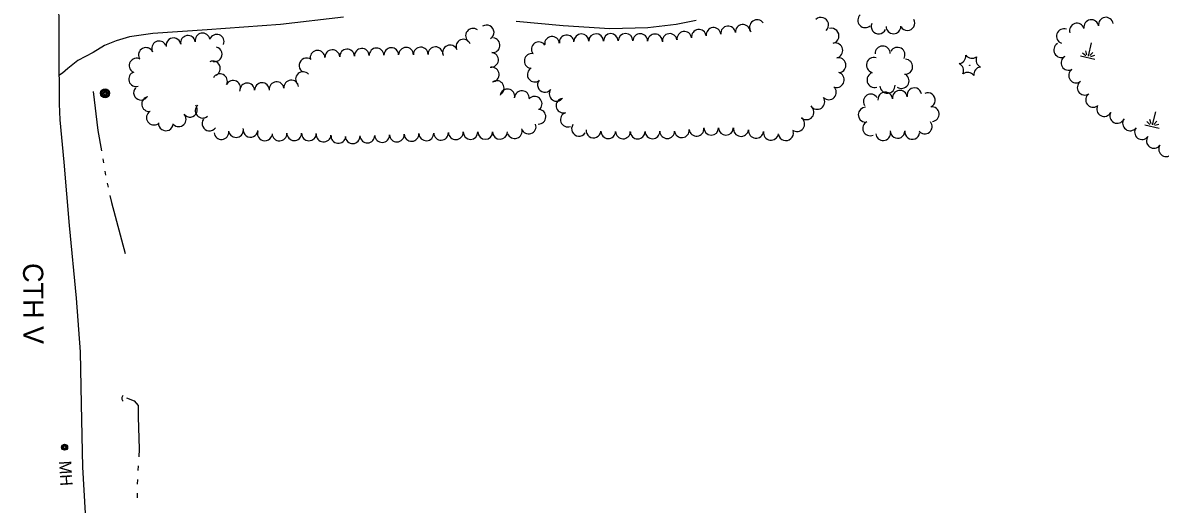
# Model space of a CAD drawing. Extents: x 588843 to 2552415, y 180129 to 269402.
# Drawn here: x 599236 to 599799, y 184010 to 184249 of the extents above; entities that cross this region are included whole.
import ezdxf

# ---------------------------------------------------------------- set-up
doc = ezdxf.new("R2010")
doc.units = 0
for name, color, linetype in [('E_DRN', 7, 'Continuous'), ('E_DWY', 7, 'Continuous'), ('E_LAND_TreeLine_P', 7, 'Continuous'), ('E_LAND_Vegetation', 7, 'Continuous'), ('E_MISCPROP', 7, 'Continuous'), ('E_RDWY', 7, 'Continuous'), ('E_RDWY_Text', 7, 'Continuous'), ('E_UTL_MH', 7, 'Continuous'), ('E_UTL_MH_Text', 7, 'Continuous'), ('E_WTR_P', 7, 'Continuous'), ('E_WTR_Wetland', 7, 'Continuous')]:
    doc.layers.add(name, color=color, linetype=linetype)

# ---------------------------------------------------------------- blocks, each defined once
blk = doc.blocks.new('CTRE_4')
at = {"layer": 'E_LAND_Vegetation'}
blk.add_circle((0, 0), 0.733, dxfattribs=at)
for centre, start, end in [((-45.4, -19.3), 340.2113, 65.9762), ((-39.3, 29.4), 280.2067, 5.9716), ((5.9, 49), 220.2113, 305.9762), ((45.4, 19.3), 160.2113, 245.9762), ((-5.9, -49), 40.2113, 125.9762), ((39.5, -29.6), 100.2511, 185.9272)]:
    blk.add_arc(centre, 25.8, start, end, dxfattribs=at)
blk = doc.blocks.new('MAR_3')
at = {"layer": 'E_WTR_Wetland'}
for p, q in [((-0.1, 48.7), (-0.1, 5.3)), ((-24, 0), (23.7, 0)), ((-20, 11.5), (-8.1, 4.8)), ((-4.5, 7.8), (-11.6, 20.2)), ((4.6, 7.8), (11.7, 20.2)), ((20, 11.5), (8.1, 4.8))]:
    blk.add_line(p, q, dxfattribs=at)
blk = doc.blocks.new('CULV2_4')
at = {"layer": 'E_DRN'}
blk.add_arc((65, 48), 80.7, 216.8699, 323.1301, dxfattribs=at)
blk = doc.blocks.new('POLE_3')
at = {"layer": 'E_MISCPROP'}
for radius in [14.6, 11, 7.32, 3.66]:
    blk.add_circle((0, 0), radius, dxfattribs=at)
blk = doc.blocks.new('MHO_3')
at = {"layer": 'E_UTL_MH'}
for centre, radius in [((0.3, -0.4), 9.84), ((0.3, -0.4), 7.98), ((0.2, -0.5), 6.35), ((0.1, -0.5), 3.97)]:
    blk.add_circle(centre, radius, dxfattribs=at)
blk = doc.blocks.new('MHT_3')
at = {"layer": 'E_UTL_MH_Text'}
blk.add_text('MH', height=39.37, dxfattribs=at).set_placement((-32.2, -19.7))

msp = doc.modelspace()

# ---------------------------------------------------------------- linework, layer by layer
at = {"layer": 'E_DWY'}
for points in [[(599395.18, 184251.51), (599364.05, 184247.93), (599327.64, 184245.23), (599300.89, 184243.47), (599289.21, 184241.83), (599282.64, 184239.78), (599276.87, 184237.5), (599271.29, 184234.1), (599263.64, 184230.13), (599258.74, 184226.1), (599256.17, 184223.86), (599254.38, 184222.69)], [(599569.68, 184249.92), (599559.73, 184247.99), (599545.69, 184246.29), (599526.97, 184245.73), (599503.81, 184247.2), (599480.54, 184249.34)]]:
    msp.add_lwpolyline(points, dxfattribs=at)
at = {"layer": 'E_LAND_TreeLine_P'}
for centre, radius, start, end in [((599631.38, 184247.7), 3.74, 313.6712, 133.6712), ((599653.26, 184250), 3.66, 132.8667, 312.8667), ((599772.31, 184247.8), 3.66, 9.2757, 189.2757), ((599459.21, 184242.33), 3.65, 53.3166, 233.3166), ((599465.95, 184243.99), 3.65, 303.0576, 123.0576), ((599570.96, 184241.82), 3.64, 8.1266, 188.1266), ((599578.19, 184242.73), 3.64, 6.0761, 186.0761), ((599585.44, 184243.5), 3.64, 6.0761, 186.0761), ((599592.69, 184244.27), 3.64, 6.0761, 186.0761), ((599599.75, 184246.49), 3.74, 35.7112, 215.7112), ((599636.51, 184242.27), 3.74, 284.7501, 104.7501), ((599659.88, 184246.91), 3.66, 156.0051, 336.0051), ((599667.2, 184247), 3.66, 180.8753, 0.8753), ((599674.11, 184248.6), 3.66, 210.4519, 30.4519), ((599751.55, 184242.1), 3.66, 71.0045, 251.0045), ((599757.98, 184244.87), 3.66, 17.4416, 197.4416), ((599765.08, 184246.62), 3.66, 9.2757, 189.2757), ((599303.92, 184236.08), 3.65, 26.582, 206.582), ((599311.02, 184237.59), 3.65, 9.6134, 189.6134), ((599318.21, 184238.8), 3.65, 9.5495, 189.5495), ((599325.4, 184240.01), 3.65, 9.5495, 189.5495), ((599332.41, 184239.35), 3.65, 338.9029, 158.9029), ((599454.5, 184236.92), 3.65, 23.242, 203.242), ((599468.89, 184237.63), 3.65, 263.8806, 83.8806), ((599498.29, 184238.34), 3.64, 5.4136, 185.4136), ((599505.54, 184239.03), 3.64, 5.4136, 185.4136), ((599512.81, 184239.64), 3.64, 0.4297, 180.4297), ((599520.1, 184239.69), 3.64, 0.4297, 180.4297), ((599527.39, 184239.75), 3.64, 0.4297, 180.4297), ((599534.68, 184239.8), 3.64, 0.4297, 180.4297), ((599541.97, 184239.69), 3.64, 358.9642, 178.9642), ((599549.25, 184239.56), 3.64, 358.9642, 178.9642), ((599556.52, 184239.76), 3.64, 8.1266, 188.1266), ((599563.74, 184240.79), 3.64, 8.1266, 188.1266), ((599297.4, 184232.81), 3.65, 26.582, 206.582), ((599331.44, 184233.16), 3.65, 257.3409, 77.3409), ((599382.33, 184231.43), 3.65, 2.4358, 182.4358), ((599389.62, 184231.74), 3.65, 2.4358, 182.4358), ((599396.91, 184232.05), 3.65, 2.4358, 182.4358), ((599404.2, 184232.36), 3.65, 2.4358, 182.4358), ((599411.49, 184232.61), 3.65, 1.1141, 181.1141), ((599418.78, 184232.75), 3.65, 1.1141, 181.1141), ((599426.07, 184232.89), 3.65, 1.1141, 181.1141), ((599433.37, 184233.03), 3.65, 1.1141, 181.1141), ((599440.66, 184233.18), 3.65, 1.1141, 181.1141), ((599447.8, 184234.05), 3.65, 23.242, 203.242), ((599468.12, 184230.38), 3.65, 263.8806, 83.8806), ((599491.78, 184235.63), 3.64, 35.4546, 215.4546), ((599638.38, 184235.04), 3.74, 281.9238, 101.9238), ((599661.86, 184233.5), 3.75, 1.0702, 181.0702), ((599669.17, 184232.85), 3.75, 330.3347, 150.3347), ((599750.17, 184235.27), 3.66, 119.9497, 299.9497), ((599292.76, 184227.55), 3.65, 60.2013, 240.2013), ((599330.55, 184226.13), 3.65, 295.633, 115.633), ((599376.82, 184227.64), 3.65, 51.7063, 231.7063), ((599488.27, 184229.84), 3.64, 79.0671, 259.0671), ((599639.92, 184227.73), 3.74, 281.9238, 101.9238), ((599657.6, 184227.86), 3.75, 74.371, 254.371), ((599672.94, 184227.02), 3.75, 266.6357, 86.6357), ((599753.82, 184228.92), 3.66, 119.9497, 299.9497), ((599292.53, 184220.86), 3.65, 107.5627, 287.5627), ((599334.03, 184219.86), 3.65, 333.1877, 153.1877), ((599375.1, 184220.84), 3.65, 41.6769, 221.6769), ((599468.48, 184223.12), 3.65, 275.6741, 95.6741), ((599489.74, 184223.1), 3.64, 117.5404, 297.5404), ((599639.11, 184220.5), 3.74, 254.371, 74.371), ((599657.86, 184220.44), 3.75, 106.3764, 286.3764), ((599671.16, 184219.99), 3.75, 235.936, 55.936), ((599757.59, 184222.64), 3.66, 124.9536, 304.9536), ((599340.54, 184216.57), 3.65, 333.1877, 153.1877), ((599347.51, 184215.27), 3.65, 1.0887, 181.0887), ((599354.8, 184215.41), 3.65, 1.0887, 181.0887), ((599362.07, 184215.89), 3.65, 6.5664, 186.5664), ((599369.32, 184216.73), 3.65, 6.5664, 186.5664), ((599470.93, 184216.45), 3.65, 301.8854, 121.8854), ((599494.78, 184217.98), 3.64, 140.3204, 320.3204), ((599635.17, 184214.4), 3.74, 226.4737, 46.4737), ((599664.23, 184217.63), 3.75, 182.8059, 2.8059), ((599761.79, 184216.63), 3.66, 124.9536, 304.9536), ((599294.97, 184214.16), 3.65, 139.0975, 319.0975), ((599298.94, 184208.53), 3.65, 98.8895, 278.8895), ((599476.17, 184212.29), 3.65, 349.5832, 169.5832), ((599483.4, 184211.46), 3.65, 356.4015, 176.4015), ((599489.7, 184208.64), 3.65, 318.1033, 138.1033), ((599500.57, 184213.56), 3.64, 144.4326, 324.4326), ((599503.97, 184207.74), 3.64, 99.5137, 279.5137), ((599629.45, 184209.66), 3.74, 214.1346, 34.1346), ((599655.99, 184209.82), 3.64, 32.0973, 212.0973), ((599663.18, 184210.77), 3.64, 5.8724, 185.8724), ((599670.4, 184211.65), 3.64, 8.0003, 188.0003), ((599677.56, 184212.87), 3.64, 10.936, 190.936), ((599684.22, 184210.45), 3.64, 293.8434, 113.8434), ((599765.99, 184210.63), 3.66, 124.9536, 304.9536), ((599319.2, 184205.67), 3.65, 217.4034, 37.4034), ((599325.45, 184205.24), 3.65, 130.9674, 310.9674), ((599491.58, 184202.25), 3.65, 268.4071, 88.4071), ((599624.12, 184204.52), 3.74, 229.927, 49.927), ((599653.41, 184203.26), 3.64, 89.4395, 269.4395), ((599686.16, 184203.54), 3.64, 275.6215, 95.6215), ((599771.45, 184206.06), 3.66, 152.2267, 332.2267), ((599301.33, 184201.82), 3.65, 124.313, 304.313), ((599313.61, 184201), 3.65, 223.891, 43.891), ((599328.81, 184198.86), 3.65, 143.8895, 323.8895), ((599506.15, 184200.8), 3.64, 110.0308, 290.0308), ((599619.5, 184198.65), 3.74, 233.0003, 53.0003), ((599777.94, 184202.64), 3.66, 152.2267, 332.2267), ((599784.26, 184198.96), 3.66, 143.7474, 323.7474), ((599307.28, 184198.96), 3.65, 175.4648, 355.4648), ((599334.74, 184194.68), 3.65, 185.6741, 5.6741), ((599341.96, 184195.64), 3.65, 192.6834, 12.6834), ((599349.16, 184195.76), 3.65, 173.9973, 353.9973), ((599356.21, 184193.95), 3.65, 163.8727, 343.8727), ((599443.4, 184194.28), 3.65, 182.1811, 2.1811), ((599450.69, 184194.55), 3.65, 182.1811, 2.1811), ((599457.98, 184194.7), 3.65, 180.2087, 0.2087), ((599465.28, 184194.72), 3.65, 180.2087, 0.2087), ((599472.57, 184194.75), 3.65, 180.2087, 0.2087), ((599479.82, 184195.1), 3.65, 198.253, 18.253), ((599486.74, 184197.38), 3.65, 198.253, 18.253), ((599511.63, 184196.26), 3.64, 145.4377, 325.4377), ((599518.84, 184195.43), 3.64, 174.4923, 354.4923), ((599526.11, 184195.07), 3.64, 179.0679, 359.0679), ((599533.4, 184194.95), 3.64, 179.0679, 359.0679), ((599540.69, 184194.89), 3.64, 180.8002, 0.8002), ((599547.98, 184194.99), 3.64, 180.8002, 0.8002), ((599555.27, 184195.09), 3.64, 180.8002, 0.8002), ((599562.54, 184195.52), 3.64, 185.6741, 5.6741), ((599569.8, 184196.24), 3.64, 185.6741, 5.6741), ((599577.06, 184196.76), 3.64, 179.6918, 359.6918), ((599584.35, 184196.73), 3.64, 179.6918, 359.6918), ((599591.81, 184196.27), 3.74, 171.8668, 351.8668), ((599599.22, 184195.33), 3.74, 173.8333, 353.8333), ((599606.64, 184194.39), 3.74, 171.496, 351.496), ((599614, 184194.17), 3.74, 192.0169, 12.0169), ((599655.64, 184196.48), 3.64, 114.7355, 294.7355), ((599662.11, 184194.11), 3.64, 184.0248, 4.0248), ((599669.25, 184195.24), 3.64, 178.4072, 358.4072), ((599676.5, 184194.73), 3.64, 172.7979, 352.7979), ((599682.7, 184197.41), 3.64, 218.6171, 38.6171), ((599790.17, 184194.63), 3.66, 143.7474, 323.7474), ((599363.47, 184193.95), 3.65, 182.3076, 2.3076), ((599370.76, 184194.1), 3.65, 179.1278, 359.1278), ((599378.05, 184193.99), 3.65, 179.1278, 359.1278), ((599385.32, 184193.44), 3.65, 174.6236, 354.6236), ((599392.59, 184192.76), 3.65, 174.6236, 354.6236), ((599399.66, 184192.61), 3.65, 182.1783, 2.1783), ((599406.95, 184192.89), 3.65, 182.1783, 2.1783), ((599414.24, 184193.17), 3.65, 182.1783, 2.1783), ((599421.53, 184193.44), 3.65, 182.1783, 2.1783), ((599428.82, 184193.72), 3.65, 182.1811, 2.1811), ((599436.11, 184194), 3.65, 182.1811, 2.1811), ((599796.07, 184190.3), 3.66, 143.7474, 323.7474), ((599802.13, 184186.17), 3.66, 147.74, 327.74)]:
    msp.add_arc(centre, radius, start, end, dxfattribs=at)
at = {"layer": 'E_RDWY'}
msp.add_lwpolyline([(599251.71, 184667.29), (599251.86, 184644.21), (599251.99, 184608.87), (599252.24, 184575.08), (599252.4, 184539.08), (599252.7, 184501.76), (599252.7, 184465.6), (599253.01, 184422.4), (599253.41, 184383.56), (599253.46, 184342.79), (599253.89, 184304.05), (599254.11, 184270.4), (599254.27, 184235.15), (599254.5, 184208.63), (599254.85, 184200.63), (599256.8, 184179.69), (599259.48, 184148.4), (599262.82, 184112.34), (599264.89, 184085.92), (599265.36, 184059.87), (599266.09, 184028.82), (599268.02, 183994.55)], dxfattribs=at)
at = {"layer": 'E_WTR_P'}
for points in [[(599271.3, 184214.81), (599273.67, 184195.35), (599275.35, 184185.41)], [(599276.04, 184181.37), (599276.38, 184179.35)], [(599277.06, 184175.31), (599277.41, 184173.29)], [(599278.28, 184169.29), (599278.72, 184167.29)], [(599279.59, 184163.29), (599280.36, 184159.81), (599287.15, 184134.59)], [(599287.79, 184063.03), (599291.64, 184061.6), (599293.52, 184059.24), (599293.62, 184053.66), (599294, 184037.66), (599293.81, 184033.82)], [(599293.58, 184029.33), (599293.47, 184027.09)], [(599293.24, 184022.61), (599293.12, 184020.36)], [(599293.12, 184015.87), (599293.12, 184013.63)]]:
    msp.add_lwpolyline(points, dxfattribs=at)

# ---------------------------------------------------------------- block references
at = {"layer": 'E_DRN', "xscale": 0.02158828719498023, "yscale": 0.02158828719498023, "rotation": -89.02461908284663}
msp.add_blockref('CULV2_4', (599286.12, 184064.26), dxfattribs=at)
at = {"layer": 'E_LAND_Vegetation', "xscale": 0.1524003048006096, "yscale": 0.15240030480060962, "rotation": -1.9830815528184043}
msp.add_blockref('CTRE_4', (599704.97, 184227.69), dxfattribs=at)
at = {"layer": 'E_MISCPROP', "xscale": 0.1524003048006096, "yscale": 0.1524003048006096, "rotation": -16.127348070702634}
msp.add_blockref('POLE_3', (599277.2, 184213.85), dxfattribs=at)
at = {"layer": 'E_UTL_MH', "xscale": 0.15240030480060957, "yscale": 0.1524003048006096, "rotation": -86.47359701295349}
msp.add_blockref('MHO_3', (599257.22, 184038.67), dxfattribs=at)
at = {"layer": 'E_UTL_MH_Text', "xscale": 0.15240030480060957, "yscale": 0.1524003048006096, "rotation": -86.47359701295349}
msp.add_blockref('MHT_3', (599257.69, 184027.01), dxfattribs=at)
at = {"layer": 'E_WTR_Wetland', "xscale": 0.1524003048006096, "yscale": 0.1524003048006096, "rotation": -13.084228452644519}
for p in [(599763.35, 184231.52), (599795.11, 184197.41)]:
    msp.add_blockref('MAR_3', p, dxfattribs=at)

# ---------------------------------------------------------------- texts
at = {"layer": 'E_RDWY_Text'}
msp.add_text('CTH V', height=10, rotation=270.3944, dxfattribs=at).set_placement((599236.58, 184129.75))

doc.saveas('drawing.dxf')
